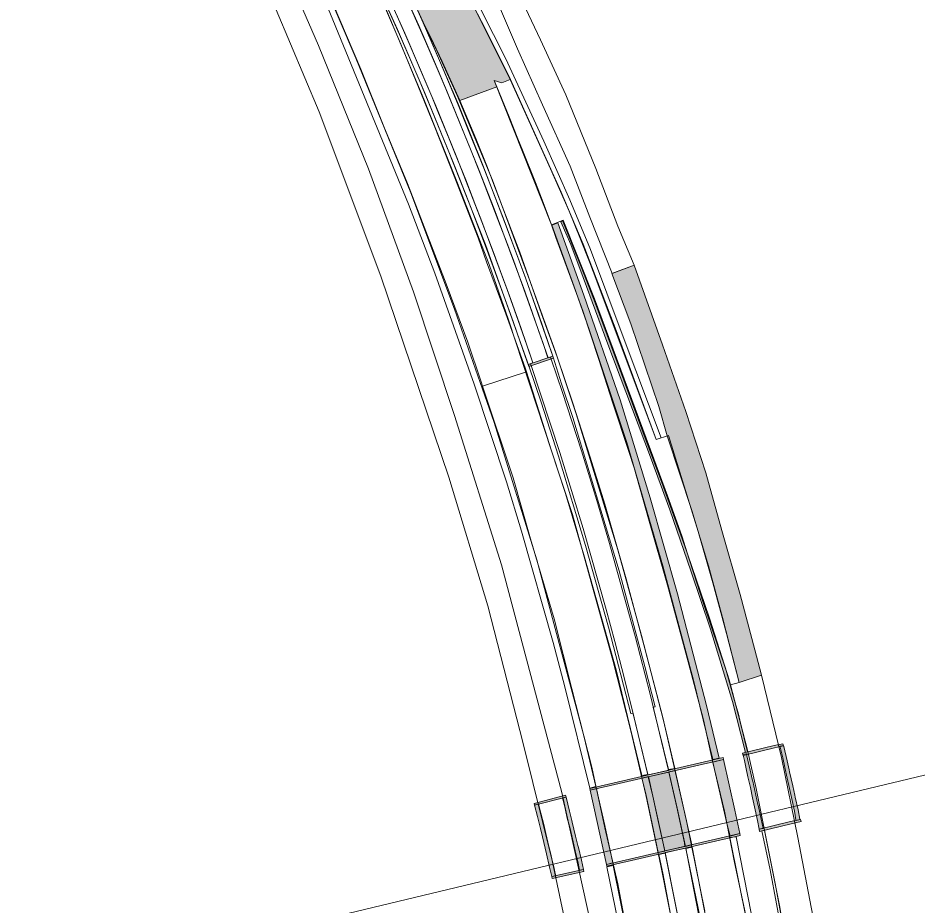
# Model space of a CAD drawing. Extents: x 2356431 to 2371438, y 6972864 to 6982525.
# Drawn here: x 2356583.7 to 2356646, y 6974896 to 6974957.5 of the extents above; entities that cross this region are included whole.
import ezdxf

# ---------------------------------------------------------------- set-up
doc = ezdxf.new("R2010")
doc.units = 0
doc.header["$LTSCALE"] = 5.6
for name, color, linetype, lineweight in [('1', 7, 'Continuous', 25), ('10', 7, 'Continuous', 13), ('11', 7, 'Continuous', 13), ('12', 7, 'Continuous', 13), ('14', 7, 'Continuous', 13), ('9', 7, 'Continuous', 13)]:
    doc.layers.add(name, color=color, linetype=linetype, lineweight=lineweight)

msp = doc.modelspace()

# ---------------------------------------------------------------- hatches: boundary and pattern name
at = {"layer": '10'}
for points in [[(2356598.636, 6974984.802), (2356601.194, 6974986.05), (2356607.646, 6974972.659), (2356611.759, 6974964.999), (2356614.759, 6974959.391), (2356617.815, 6974953.238), (2356617.223, 6974953.012), (2356616.71, 6974953.181), (2356616.882, 6974952.748), (2356614.314, 6974951.785), (2356613.102, 6974954.496), (2356612.272, 6974956.212), (2356611.77, 6974957.232), (2356609.713, 6974961.745), (2356609.541, 6974962.113), (2356608.028, 6974965.373), (2356607.899, 6974965.63), (2356607.327, 6974966.843), (2356604.826, 6974972.013)], [(2356634.114, 6974906.63), (2356633.229, 6974910.076), (2356631.699, 6974915.101), (2356630.33, 6974919.157), (2356628.874, 6974923.375), (2356627.538, 6974927.031), (2356624.591, 6974934.879), (2356622.876, 6974939.512), (2356622.023, 6974941.797), (2356621.314, 6974943.371), (2356621.44, 6974943.46), (2356622.722, 6974940.243), (2356623.705, 6974937.754), (2356625.371, 6974933.263), (2356627.107, 6974928.541), (2356628.231, 6974925.537), (2356630.035, 6974920.541), (2356631.224, 6974916.883), (2356632.783, 6974912.223), (2356633.422, 6974909.992), (2356633.636, 6974909.193), (2356633.791, 6974908.581), (2356634.273, 6974906.581), (2356634.102, 6974906.542)], [(2356631.864, 6974906.063), (2356630.533, 6974911.562), (2356628.402, 6974919.488), (2356625.901, 6974928.062), (2356623.282, 6974935.888), (2356622.221, 6974938.937), (2356620.699, 6974943.13), (2356621.12, 6974943.29), (2356622.928, 6974938.278), (2356625.428, 6974931.01), (2356627.517, 6974924.215), (2356629.414, 6974917.546), (2356631.433, 6974909.803), (2356632.3, 6974906.152)]]:
    msp.add_hatch(color=256, dxfattribs=at).paths.add_polyline_path(points)
at = {"layer": '12'}
for points in [[(2356619.093, 6974933.329), (2356620.82, 6974933.916), (2356620.774, 6974934.044), (2356619.048, 6974933.459)], [(2356633.967, 6974906.338), (2356636.153, 6974906.869), (2356636.769, 6974907.007), (2356636.746, 6974907.082), (2356636.727, 6974907.144), (2356636.116, 6974907.017), (2356633.93, 6974906.485)], [(2356636.786, 6974906.947), (2356637.013, 6974905.967), (2356637.159, 6974905.324), (2356637.188, 6974905.193), (2356637.407, 6974904.229), (2356637.55, 6974903.567), (2356637.579, 6974903.434), (2356637.777, 6974902.554), (2356637.908, 6974901.912), (2356637.932, 6974901.882), (2356637.646, 6974901.81), (2356637.633, 6974901.855), (2356637.526, 6974902.469), (2356637.362, 6974903.212), (2356637.178, 6974904.031), (2356637.03, 6974904.761), (2356636.85, 6974905.49), (2356636.716, 6974906.157), (2356636.608, 6974906.639), (2356636.543, 6974906.904), (2356636.524, 6974906.973), (2356636.761, 6974907.02)], [(2356623.357, 6974903.912), (2356632.611, 6974906.048), (2356632.58, 6974906.18), (2356623.327, 6974904.045)], [(2356633.744, 6974900.907), (2356633.399, 6974902.535), (2356633.011, 6974904.293), (2356632.611, 6974906.048), (2356631.877, 6974905.873), (2356632.871, 6974901.514), (2356633.069, 6974900.72)], [(2356634.233, 6974906.301), (2356634.461, 6974905.32), (2356634.606, 6974904.678), (2356634.636, 6974904.546), (2356634.854, 6974903.582), (2356634.998, 6974902.921), (2356635.027, 6974902.788), (2356635.225, 6974901.907), (2356635.355, 6974901.265), (2356635.08, 6974901.209), (2356634.974, 6974901.821), (2356634.809, 6974902.566), (2356634.626, 6974903.385), (2356634.477, 6974904.114), (2356634.297, 6974904.843), (2356634.163, 6974905.511), (2356634.056, 6974905.992), (2356633.99, 6974906.258), (2356633.957, 6974906.397), (2356634.172, 6974906.447), (2356634.2, 6974906.415)], [(2356628.081, 6974899.591), (2356627.76, 6974901.149), (2356627.215, 6974903.659), (2356626.942, 6974904.75), (2356627.396, 6974904.873), (2356628.253, 6974900.975), (2356628.536, 6974899.69)], [(2356629.961, 6974900.018), (2356630.411, 6974900.128), (2356629.244, 6974905.296), (2356628.813, 6974905.197), (2356629.385, 6974902.677)], [(2356619.505, 6974902.872), (2356621.682, 6974903.442), (2356621.649, 6974903.574), (2356619.473, 6974903.003)], [(2356624.493, 6974898.772), (2356624.931, 6974898.873), (2356624.366, 6974901.476), (2356623.942, 6974903.401), (2356623.796, 6974904.028), (2356623.36, 6974903.919)], [(2356619.505, 6974902.872), (2356619.706, 6974902.101), (2356619.914, 6974901.267), (2356620.045, 6974900.679), (2356620.328, 6974899.505), (2356620.548, 6974898.571), (2356620.697, 6974897.933), (2356620.965, 6974897.985), (2356620.915, 6974898.244), (2356620.826, 6974898.606), (2356620.749, 6974898.945), (2356620.604, 6974899.58), (2356620.424, 6974900.311), (2356620.283, 6974900.918), (2356620.134, 6974901.543), (2356619.946, 6974902.324), (2356619.805, 6974902.884), (2356619.79, 6974902.976)], [(2356621.682, 6974903.442), (2356621.927, 6974902.467), (2356622.083, 6974901.826), (2356622.116, 6974901.695), (2356622.351, 6974900.735), (2356622.506, 6974900.076), (2356622.537, 6974899.944), (2356622.75, 6974899.067), (2356622.892, 6974898.427), (2356622.618, 6974898.366), (2356622.501, 6974898.977), (2356622.325, 6974899.719), (2356622.126, 6974900.534), (2356621.965, 6974901.26), (2356621.772, 6974901.986), (2356621.627, 6974902.651), (2356621.511, 6974903.131), (2356621.44, 6974903.395)], [(2356635.109, 6974901.061), (2356637.296, 6974901.593), (2356637.984, 6974901.741), (2356637.939, 6974901.883), (2356637.259, 6974901.74), (2356635.073, 6974901.209)], [(2356624.521, 6974898.639), (2356633.774, 6974900.774), (2356633.744, 6974900.907), (2356624.49, 6974898.771)], [(2356620.731, 6974897.786), (2356622.926, 6974898.279), (2356622.892, 6974898.427), (2356620.697, 6974897.933)]]:
    msp.add_hatch(color=256, dxfattribs=at).paths.add_polyline_path(points)
at = {"layer": '14'}
msp.add_hatch(color=256, dxfattribs=at).paths.add_polyline_path([(2356628.527, 6974899.702), (2356628.1, 6974901.673), (2356627.697, 6974903.505), (2356627.392, 6974904.844), (2356628.817, 6974905.172), (2356629.36, 6974902.733), (2356629.908, 6974900.27), (2356629.919, 6974900.024)])
at = {"layer": '9'}
msp.add_hatch(color=256, dxfattribs=at).paths.add_polyline_path([(2356633.694, 6974911.394), (2356635.234, 6974911.914), (2356634.787, 6974913.658), (2356633.763, 6974917.495), (2356632.488, 6974921.952), (2356631.382, 6974925.95), (2356630.001, 6974930.216), (2356628.372, 6974934.831), (2356626.406, 6974940.364), (2356624.862, 6974939.783), (2356626.186, 6974936.296), (2356628.127, 6974930.546), (2356628.708, 6974928.514), (2356630.412, 6974923.336), (2356631.571, 6974919.501), (2356632.537, 6974915.908)])

# ---------------------------------------------------------------- linework, layer by layer
at = {"layer": '1', "lineweight": 13}
msp.add_lwpolyline([(2356430.785, 6974443.876), (2356593.614, 6974682.372), (2356598.063, 6974893.324), (2356675.176, 6974911.84), (2356695.376, 6974666.854), (2356491.76, 6974388.684)], close=True, dxfattribs=at)
at = {"layer": '10'}
for points in [[(2356598.636, 6974984.802), (2356601.194, 6974986.05), (2356607.646, 6974972.659), (2356611.759, 6974964.999), (2356614.759, 6974959.391), (2356617.815, 6974953.238), (2356617.223, 6974953.012), (2356616.71, 6974953.181), (2356616.882, 6974952.748), (2356614.314, 6974951.785), (2356613.102, 6974954.496), (2356612.272, 6974956.212), (2356611.77, 6974957.232), (2356609.713, 6974961.745), (2356609.541, 6974962.113), (2356608.028, 6974965.373), (2356607.899, 6974965.63), (2356607.327, 6974966.843), (2356604.826, 6974972.013)], [(2356593.663, 6974982.482), (2356600.11, 6974969.768), (2356604.967, 6974958.682), (2356610.748, 6974944.601), (2356612.581, 6974939.81), (2356615.321, 6974932.111), (2356617.55, 6974925.323), (2356618.598, 6974921.905), (2356620.78, 6974914.168), (2356621.598, 6974911.103), (2356623.331, 6974904.06), (2356623.761, 6974904.171), (2356622.925, 6974907.698), (2356619.654, 6974919.915), (2356616.689, 6974929.451), (2356613.955, 6974937.316), (2356610.914, 6974945.384), (2356607.111, 6974954.723), (2356603.419, 6974963.353), (2356600.494, 6974969.97), (2356598.091, 6974974.655), (2356594.031, 6974982.658)], [(2356607.577, 6974962.002), (2356611.81, 6974951.887), (2356614.107, 6974946.177), (2356616.344, 6974940.416), (2356617.688, 6974936.564), (2356621.651, 6974924.511), (2356622.953, 6974920.096), (2356625.159, 6974912.285), (2356626.946, 6974904.93), (2356627.352, 6974905.018), (2356626.34, 6974909.221), (2356626.172, 6974909.255), (2356624.638, 6974915.236), (2356623.024, 6974920.905), (2356621.168, 6974927.099), (2356619.969, 6974930.846), (2356619.093, 6974933.374), (2356616.089, 6974941.804), (2356613.462, 6974948.449), (2356611.903, 6974952.251), (2356609.982, 6974956.722)], [(2356628.794, 6974905.349), (2356627.735, 6974909.684), (2356627.855, 6974909.718), (2356627.156, 6974912.496), (2356625.367, 6974919.158), (2356622.158, 6974929.786), (2356621.365, 6974932.133), (2356620.796, 6974933.986), (2356618.866, 6974939.481), (2356617.604, 6974942.876), (2356615.903, 6974947.313), (2356614.193, 6974951.554), (2356611.693, 6974957.36), (2356612.746, 6974955.201), (2356614.141, 6974952.135), (2356616.575, 6974946.269), (2356619.213, 6974939.152), (2356620.945, 6974934.337), (2356622.396, 6974930.039), (2356625.282, 6974920.599), (2356626.916, 6974914.664), (2356628.436, 6974908.766), (2356629.228, 6974905.434)], [(2356634.114, 6974906.63), (2356633.229, 6974910.076), (2356631.699, 6974915.101), (2356630.33, 6974919.157), (2356628.874, 6974923.375), (2356627.538, 6974927.031), (2356624.591, 6974934.879), (2356622.876, 6974939.512), (2356622.023, 6974941.797), (2356621.314, 6974943.371), (2356621.44, 6974943.46), (2356622.722, 6974940.243), (2356623.705, 6974937.754), (2356625.371, 6974933.263), (2356627.107, 6974928.541), (2356628.231, 6974925.537), (2356630.035, 6974920.541), (2356631.224, 6974916.883), (2356632.783, 6974912.223), (2356633.422, 6974909.992), (2356633.636, 6974909.193), (2356633.791, 6974908.581), (2356634.273, 6974906.581), (2356634.102, 6974906.542)], [(2356631.864, 6974906.063), (2356630.533, 6974911.562), (2356628.402, 6974919.488), (2356625.901, 6974928.062), (2356623.282, 6974935.888), (2356622.221, 6974938.937), (2356620.699, 6974943.13), (2356621.12, 6974943.29), (2356622.928, 6974938.278), (2356625.428, 6974931.01), (2356627.517, 6974924.215), (2356629.414, 6974917.546), (2356631.433, 6974909.803), (2356632.3, 6974906.152)], [(2356641.947, 6974839.167), (2356641.764, 6974843.384), (2356641.607, 6974846.488), (2356641.136, 6974856.194), (2356640.738, 6974861.682), (2356640.162, 6974867.833), (2356639.452, 6974874.446), (2356638.713, 6974880.376), (2356637.917, 6974886.15), (2356636.733, 6974893.683), (2356635.837, 6974898.405), (2356635.273, 6974901.095), (2356635.448, 6974901.122), (2356636.507, 6974895.795), (2356637.965, 6974887.062), (2356639.029, 6974879.071), (2356639.947, 6974871.684), (2356640.659, 6974864.38), (2356641.077, 6974859.787), (2356641.435, 6974854.306), (2356641.648, 6974849.638), (2356642.134, 6974839.173)], [(2356640.773, 6974839.061), (2356639.064, 6974856.822), (2356637.466, 6974874.118), (2356635.733, 6974886.445), (2356634.796, 6974891.924), (2356633.047, 6974900.638), (2356633.487, 6974900.694), (2356635.345, 6974891.259), (2356636.705, 6974882.471), (2356637.951, 6974873.332), (2356638.732, 6974866.496), (2356639.163, 6974860.764), (2356640.017, 6974851.805), (2356641.231, 6974839.071)]]:
    msp.add_lwpolyline(points, close=True, dxfattribs=at)
for points in [[(2356614.943, 6974959.774), (2356617.509, 6974954.674), (2356620.142, 6974948.964), (2356621.942, 6974944.907), (2356623.382, 6974941.457), (2356625.651, 6974935.393), (2356628.278, 6974928.375), (2356627.937, 6974928.264), (2356626.314, 6974932.686), (2356625.09, 6974936.005), (2356622.864, 6974941.823), (2356621.357, 6974945.436), (2356617.83, 6974953.242), (2356616.105, 6974956.734), (2356611.417, 6974965.709)], [(2356604.033, 6974962.047), (2356605.991, 6974957.395), (2356607.45, 6974953.977), (2356609.042, 6974949.985), (2356610.697, 6974946.027), (2356611.965, 6974942.716), (2356613.379, 6974939.07), (2356614.867, 6974935.017), (2356615.803, 6974932.253), (2356615.89, 6974931.973), (2356618.93, 6974932.956), (2356618.84, 6974933.233), (2356618.035, 6974935.508), (2356617.514, 6974936.975), (2356616.175, 6974940.585), (2356615.583, 6974942.264), (2356613.925, 6974946.53), (2356612.581, 6974949.942), (2356611.401, 6974952.833), (2356610.221, 6974955.693), (2356609.098, 6974958.328)], [(2356631.323, 6974895.516), (2356630.029, 6974901.805), (2356628.403, 6974908.957), (2356627.176, 6974913.654), (2356625.857, 6974918.602), (2356624.365, 6974923.783), (2356623.366, 6974927.033), (2356622.155, 6974930.774), (2356621.073, 6974934.003), (2356619.972, 6974936.982), (2356618.488, 6974941.257), (2356617.262, 6974944.468), (2356616.577, 6974946.215), (2356616.242, 6974947.13), (2356615.416, 6974949.15), (2356614.314, 6974951.785), (2356616.882, 6974952.748), (2356617.731, 6974950.656), (2356618.351, 6974949.121), (2356618.659, 6974948.347), (2356619.57, 6974946.094), (2356620.092, 6974944.701), (2356620.671, 6974943.151), (2356620.981, 6974942.288), (2356622.148, 6974939.094), (2356622.839, 6974937.199), (2356623.949, 6974933.818), (2356624.94, 6974930.784), (2356626.017, 6974927.507), (2356626.417, 6974926.288), (2356627.403, 6974922.756), (2356628.722, 6974918.141), (2356630.162, 6974912.82), (2356631.215, 6974908.801), (2356631.854, 6974905.934), (2356632.668, 6974902.458), (2356633.367, 6974898.894), (2356634.128, 6974895.337)], [(2356626.239, 6974892.23), (2356625.268, 6974897.419), (2356624.386, 6974901.303), (2356623.474, 6974905.528), (2356622.095, 6974910.965), (2356620.87, 6974915.813), (2356619.22, 6974921.37), (2356618.024, 6974925.594), (2356615.89, 6974931.973), (2356618.93, 6974932.956), (2356620.661, 6974927.554), (2356622.14, 6974923.047), (2356623.621, 6974917.688), (2356624.93, 6974912.954), (2356626.183, 6974908.05), (2356627.209, 6974903.598), (2356628.264, 6974898.664), (2356629.319, 6974893.306)], [(2356631.257, 6974893.709), (2356629.994, 6974899.869), (2356630.423, 6974899.978), (2356631.816, 6974892.796)], [(2356639.638, 6974802.467), (2356639.059, 6974807.852), (2356637.949, 6974818.019), (2356636.271, 6974833.813), (2356635.003, 6974845.815), (2356633.447, 6974862.965), (2356632.555, 6974871.963), (2356631.558, 6974880.023), (2356630.268, 6974888.093), (2356628.43, 6974898.038), (2356628.124, 6974899.461), (2356628.55, 6974899.552), (2356629.421, 6974895.265), (2356630.301, 6974890.61), (2356630.868, 6974887.321), (2356631.846, 6974881.147), (2356632.239, 6974878.197), (2356632.96, 6974871.936), (2356633.562, 6974866.512), (2356634.339, 6974857.914), (2356635.528, 6974845.028), (2356637.47, 6974827.19), (2356639.51, 6974807.59), (2356640.058, 6974802.549)], [(2356626.477, 6974891.128), (2356624.955, 6974898.697), (2356624.522, 6974898.613), (2356625.894, 6974891.823)]]:
    msp.add_lwpolyline(points, dxfattribs=at)
at = {"layer": '11'}
msp.add_lwpolyline([(2356628.793, 6974928.542), (2356630.854, 6974921.871), (2356631.87, 6974918.319), (2356632.823, 6974914.799), (2356633.694, 6974911.394), (2356633.096, 6974911.225), (2356633.013, 6974911.509), (2356631.631, 6974915.872), (2356630.116, 6974920.331), (2356629.715, 6974921.576), (2356628.711, 6974924.358), (2356627.766, 6974926.912), (2356623.648, 6974938.021), (2356621.487, 6974943.475), (2356620.671, 6974943.152), (2356616.71, 6974953.181), (2356617.224, 6974953.012), (2356617.814, 6974953.238), (2356620.609, 6974947.038), (2356621.898, 6974944.116), (2356622.642, 6974942.272), (2356623.303, 6974940.59), (2356623.828, 6974939.252), (2356627.927, 6974928.255)], close=True, dxfattribs=at)
at = {"layer": '12'}
for points in [[(2356610.283, 6974960.528), (2356611.763, 6974957.193), (2356612.977, 6974954.404), (2356614.199, 6974951.483), (2356614.952, 6974949.65), (2356616.02, 6974946.976), (2356616.785, 6974945.006), (2356617.386, 6974943.462), (2356617.923, 6974942.025), (2356618.428, 6974940.672), (2356618.521, 6974940.413), (2356618.886, 6974939.41), (2356619.429, 6974937.905), (2356619.534, 6974937.595), (2356619.763, 6974936.961), (2356620.769, 6974934.057), (2356620.293, 6974935.446), (2356620.775, 6974934.045), (2356620.433, 6974933.929), (2356619.779, 6974935.838), (2356619.329, 6974937.105), (2356618.726, 6974938.803), (2356617.994, 6974940.789), (2356616.692, 6974944.269), (2356615.604, 6974947.043), (2356614.605, 6974949.553), (2356613.432, 6974952.39), (2356612.552, 6974954.465), (2356611.466, 6974956.985), (2356610.551, 6974959.046)], [(2356608.773, 6974959.432), (2356610.142, 6974956.364), (2356611.418, 6974953.39), (2356612.354, 6974951.175), (2356613.235, 6974949.02), (2356613.828, 6974947.562), (2356614.311, 6974946.341), (2356615.057, 6974944.437), (2356615.968, 6974942.047), (2356616.311, 6974941.127), (2356616.798, 6974939.802), (2356617.378, 6974938.228), (2356618.01, 6974936.452), (2356618.299, 6974935.631), (2356618.851, 6974934.054), (2356619.049, 6974933.459), (2356619.39, 6974933.574), (2356618.54, 6974936.024), (2356617.756, 6974938.225), (2356617.258, 6974939.596), (2356616.316, 6974942.144), (2356615.775, 6974943.586), (2356615.425, 6974944.464), (2356614.724, 6974946.288), (2356613.955, 6974948.215), (2356613.583, 6974949.137), (2356612.802, 6974951.033), (2356612.37, 6974952.073), (2356611.592, 6974953.91), (2356610.496, 6974956.46), (2356609.323, 6974959.093)]]:
    msp.add_lwpolyline(points, dxfattribs=at)
for points in [[(2356619.093, 6974933.329), (2356620.82, 6974933.916), (2356620.774, 6974934.044), (2356619.048, 6974933.459)], [(2356633.967, 6974906.338), (2356636.153, 6974906.869), (2356636.769, 6974907.007), (2356636.746, 6974907.082), (2356636.727, 6974907.144), (2356636.116, 6974907.017), (2356633.93, 6974906.485)], [(2356636.786, 6974906.947), (2356637.013, 6974905.967), (2356637.159, 6974905.324), (2356637.188, 6974905.193), (2356637.407, 6974904.229), (2356637.55, 6974903.567), (2356637.579, 6974903.434), (2356637.777, 6974902.554), (2356637.908, 6974901.912), (2356637.932, 6974901.882), (2356637.646, 6974901.81), (2356637.633, 6974901.855), (2356637.526, 6974902.469), (2356637.362, 6974903.212), (2356637.178, 6974904.031), (2356637.03, 6974904.761), (2356636.85, 6974905.49), (2356636.716, 6974906.157), (2356636.608, 6974906.639), (2356636.543, 6974906.904), (2356636.524, 6974906.973), (2356636.761, 6974907.02)], [(2356623.357, 6974903.912), (2356632.611, 6974906.048), (2356632.58, 6974906.18), (2356623.327, 6974904.045)], [(2356633.744, 6974900.907), (2356633.399, 6974902.535), (2356633.011, 6974904.293), (2356632.611, 6974906.048), (2356631.877, 6974905.873), (2356632.871, 6974901.514), (2356633.069, 6974900.72)], [(2356634.233, 6974906.301), (2356634.461, 6974905.32), (2356634.606, 6974904.678), (2356634.636, 6974904.546), (2356634.854, 6974903.582), (2356634.998, 6974902.921), (2356635.027, 6974902.788), (2356635.225, 6974901.907), (2356635.355, 6974901.265), (2356635.08, 6974901.209), (2356634.974, 6974901.821), (2356634.809, 6974902.566), (2356634.626, 6974903.385), (2356634.477, 6974904.114), (2356634.297, 6974904.843), (2356634.163, 6974905.511), (2356634.056, 6974905.992), (2356633.99, 6974906.258), (2356633.957, 6974906.397), (2356634.172, 6974906.447), (2356634.2, 6974906.415)], [(2356628.081, 6974899.591), (2356627.76, 6974901.149), (2356627.215, 6974903.659), (2356626.942, 6974904.75), (2356627.396, 6974904.873), (2356628.253, 6974900.975), (2356628.536, 6974899.69)], [(2356629.961, 6974900.018), (2356630.411, 6974900.128), (2356629.244, 6974905.296), (2356628.813, 6974905.197), (2356629.385, 6974902.677)], [(2356619.505, 6974902.872), (2356621.682, 6974903.442), (2356621.649, 6974903.574), (2356619.473, 6974903.003)], [(2356624.493, 6974898.772), (2356624.931, 6974898.873), (2356624.366, 6974901.476), (2356623.942, 6974903.401), (2356623.796, 6974904.028), (2356623.36, 6974903.919)], [(2356619.505, 6974902.872), (2356619.706, 6974902.101), (2356619.914, 6974901.267), (2356620.045, 6974900.679), (2356620.328, 6974899.505), (2356620.548, 6974898.571), (2356620.697, 6974897.933), (2356620.965, 6974897.985), (2356620.915, 6974898.244), (2356620.826, 6974898.606), (2356620.749, 6974898.945), (2356620.604, 6974899.58), (2356620.424, 6974900.311), (2356620.283, 6974900.918), (2356620.134, 6974901.543), (2356619.946, 6974902.324), (2356619.805, 6974902.884), (2356619.79, 6974902.976)], [(2356621.682, 6974903.442), (2356621.927, 6974902.467), (2356622.083, 6974901.826), (2356622.116, 6974901.695), (2356622.351, 6974900.735), (2356622.506, 6974900.076), (2356622.537, 6974899.944), (2356622.75, 6974899.067), (2356622.892, 6974898.427), (2356622.618, 6974898.366), (2356622.501, 6974898.977), (2356622.325, 6974899.719), (2356622.126, 6974900.534), (2356621.965, 6974901.26), (2356621.772, 6974901.986), (2356621.627, 6974902.651), (2356621.511, 6974903.131), (2356621.44, 6974903.395)], [(2356635.109, 6974901.061), (2356637.296, 6974901.593), (2356637.984, 6974901.741), (2356637.939, 6974901.883), (2356637.259, 6974901.74), (2356635.073, 6974901.209)], [(2356624.521, 6974898.639), (2356633.774, 6974900.774), (2356633.744, 6974900.907), (2356624.49, 6974898.771)], [(2356620.731, 6974897.786), (2356622.926, 6974898.279), (2356622.892, 6974898.427), (2356620.697, 6974897.933)]]:
    msp.add_lwpolyline(points, close=True, dxfattribs=at)
at = {"layer": '14'}
msp.add_lwpolyline([(2356610.338, 6974959.518), (2356611.94, 6974955.88), (2356612.751, 6974954.005), (2356613.342, 6974952.597), (2356614.326, 6974950.229), (2356615.014, 6974948.529), (2356615.768, 6974946.618), (2356616.845, 6974943.843), (2356617.595, 6974941.866), (2356618.035, 6974940.704), (2356618.765, 6974938.685), (2356619.364, 6974937), (2356620.092, 6974934.926), (2356620.428, 6974933.937), (2356620.599, 6974933.986), (2356620.651, 6974933.847), (2356621.429, 6974931.526), (2356622.745, 6974927.481), (2356623.824, 6974924.029), (2356624.689, 6974921.036), (2356625.746, 6974917.265), (2356626.473, 6974914.618), (2356627.517, 6974910.587), (2356628.316, 6974907.302), (2356628.788, 6974905.292), (2356627.355, 6974904.999), (2356626.419, 6974908.938), (2356625.726, 6974911.743), (2356625.059, 6974914.246), (2356624.466, 6974916.461), (2356622.863, 6974922.076), (2356621.258, 6974927.365), (2356619.262, 6974933.387), (2356619.267, 6974933.373), (2356619.218, 6974933.512), (2356619.384, 6974933.573), (2356619.123, 6974934.341), (2356618.359, 6974936.532), (2356617.594, 6974938.671), (2356617.147, 6974939.912), (2356616.698, 6974941.124), (2356615.851, 6974943.374), (2356614.762, 6974946.171), (2356614.061, 6974947.949), (2356612.647, 6974951.412), (2356612.172, 6974952.556), (2356610.736, 6974955.902), (2356609.893, 6974957.809)], dxfattribs=at)
for points in [[(2356628.527, 6974899.702), (2356628.1, 6974901.673), (2356627.697, 6974903.505), (2356627.392, 6974904.844), (2356628.817, 6974905.172), (2356629.36, 6974902.733), (2356629.908, 6974900.27), (2356629.919, 6974900.024)], [(2356642.75, 6974768.606), (2356642.287, 6974775.417), (2356640.095, 6974802.328), (2356638.851, 6974813.981), (2356637.436, 6974827.745), (2356635.772, 6974842.616), (2356633.634, 6974865.892), (2356632.457, 6974876.432), (2356631.872, 6974880.849), (2356631.232, 6974885.363), (2356630.083, 6974891.916), (2356628.554, 6974899.588), (2356630, 6974899.909), (2356630.555, 6974897.011), (2356631.574, 6974891.773), (2356632.339, 6974887.472), (2356632.873, 6974883.903), (2356633.671, 6974879.007), (2356634.33, 6974873.64), (2356635.09, 6974866.026), (2356637.035, 6974844.77), (2356641.552, 6974802.461), (2356644.281, 6974775.599), (2356644.913, 6974769.731)]]:
    msp.add_lwpolyline(points, close=True, dxfattribs=at)
at = {"layer": '9'}
for points in [[(2356622.433, 6974890.934), (2356620.732, 6974899.03), (2356618.7, 6974907.153), (2356616.263, 6974916.717), (2356613.548, 6974925.659), (2356608.829, 6974939.592), (2356604.562, 6974950.997), (2356600.584, 6974960.466), (2356590.591, 6974980.848), (2356587.067, 6974988.023), (2356588.721, 6974988.542), (2356592.057, 6974981.632), (2356602.12, 6974961.17), (2356604.513, 6974955.616), (2356607.99, 6974947.056), (2356611.098, 6974938.505), (2356613.95, 6974929.923), (2356617.197, 6974919.556), (2356621.397, 6974903.765), (2356623.711, 6974893.269)], [(2356636.954, 6974893.299), (2356636.194, 6974897.455), (2356634.863, 6974904.031), (2356634.261, 6974906.694), (2356633.634, 6974909.194), (2356633.09, 6974911.225), (2356633.694, 6974911.394), (2356635.234, 6974911.914), (2356636.624, 6974906.184), (2356637.764, 6974900.636), (2356638.813, 6974895.204)]]:
    msp.add_lwpolyline(points, dxfattribs=at)
for points in [[(2356626.406, 6974940.364), (2356625.269, 6974943.072), (2356623.756, 6974947.065), (2356621.66, 6974952.19), (2356619.905, 6974955.991), (2356617.026, 6974962.129), (2356604.586, 6974987.775), (2356603.21, 6974986.9), (2356609.982, 6974972.996), (2356614.139, 6974964.27), (2356617.002, 6974958.45), (2356618.314, 6974955.376), (2356620.042, 6974951.493), (2356621.965, 6974947.234), (2356623.332, 6974943.683), (2356624.887, 6974939.794)], [(2356633.694, 6974911.394), (2356635.234, 6974911.914), (2356634.787, 6974913.658), (2356633.763, 6974917.495), (2356632.488, 6974921.952), (2356631.382, 6974925.95), (2356630.001, 6974930.216), (2356628.372, 6974934.831), (2356626.406, 6974940.364), (2356624.862, 6974939.783), (2356626.186, 6974936.296), (2356628.127, 6974930.546), (2356628.708, 6974928.514), (2356630.412, 6974923.336), (2356631.571, 6974919.501), (2356632.537, 6974915.908)]]:
    msp.add_lwpolyline(points, close=True, dxfattribs=at)

doc.saveas('drawing.dxf')
